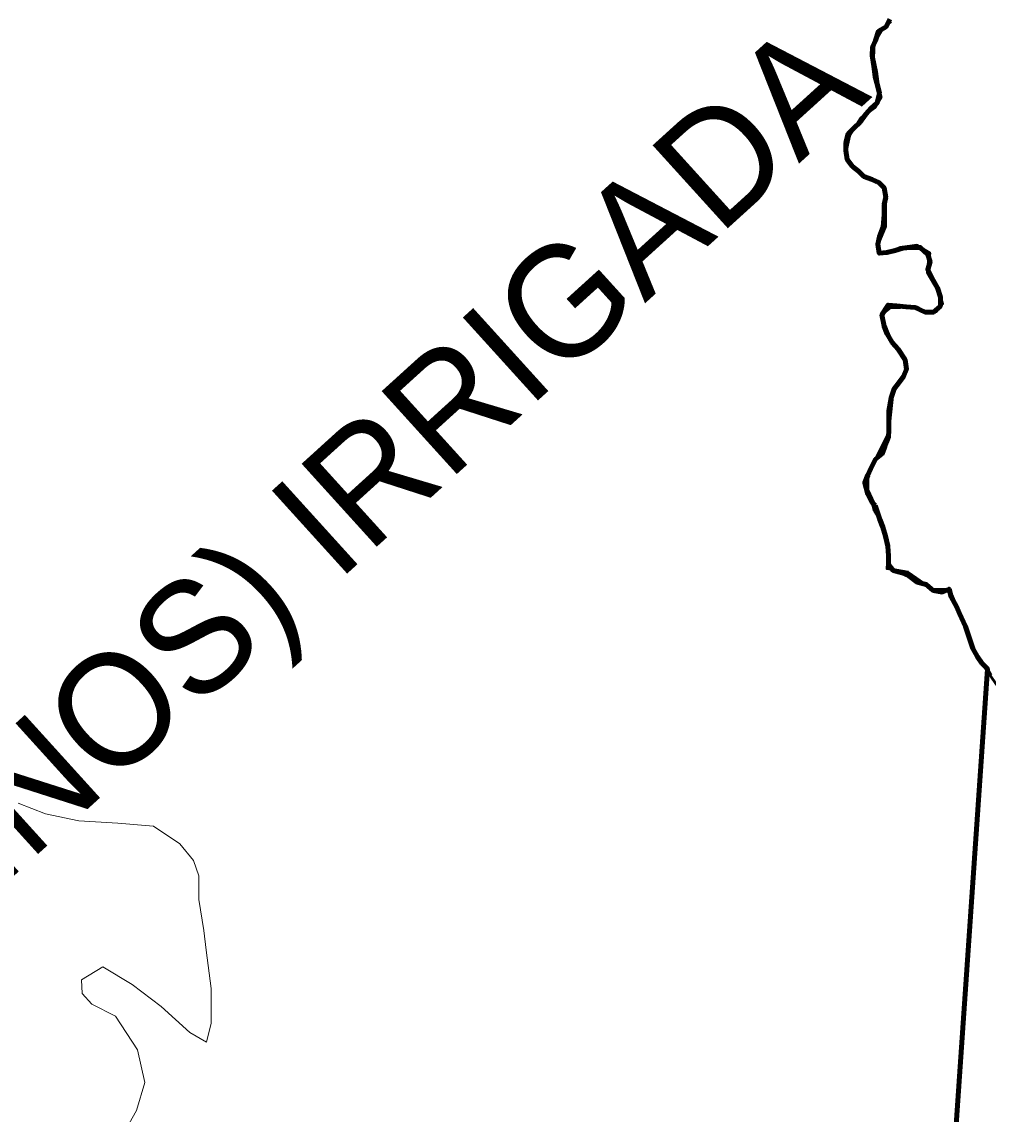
# Model space of a CAD drawing. Extents: x -1643653 to 4543381, y 1624270 to 13878484.
# Drawn here: x 756480 to 762958, y 8926669 to 8933987 of the extents above; entities that cross this region are included whole.
import ezdxf
from ezdxf.enums import TextEntityAlignment as Align

# ---------------------------------------------------------------- set-up
doc = ezdxf.new("R2010")
doc.units = 0
doc.header["$LTSCALE"] = 200
for name, color, linetype, lineweight in [('14', 7, 'Continuous', 13), ('24', 7, 'Continuous', 25), ('28', 7, 'Continuous', 53), ('60', 7, 'Continuous', 13), ('9', 7, 'Continuous', 90)]:
    doc.layers.add(name, color=color, linetype=linetype, lineweight=lineweight)
doc.layers.add('42', color=7, linetype='Continuous')

msp = doc.modelspace()

# ---------------------------------------------------------------- linework, layer by layer
at = {"layer": '14'}
for points in [[(757107.5, 8927324.8), (756949.9, 8927406.6), (756883.9, 8927478.1), (756879.2, 8927569.8), (757022.1, 8927656.1), (757220.4, 8927538.6), (757413.4, 8927390.5), (757606.4, 8927216.9), (757718.2, 8927150.5), (757749.2, 8927277.8), (757750.1, 8927512.1), (757715.4, 8927766.9), (757700.6, 8927899.4), (757665.7, 8928108.3), (757666.3, 8928266.2), (757631, 8928368.2), (757539.7, 8928480.4), (757361.8, 8928597.9), (757122.5, 8928618.7), (756862.7, 8928634.5), (756638.7, 8928680.7), (756455.6, 8928752.4)], [(757140.1, 8926499.5), (757247.8, 8926692.9), (757304.6, 8926881.3), (757254.4, 8927100.4), (757107.5, 8927324.8)]]:
    msp.add_lwpolyline(points, dxfattribs=at)
at = {"layer": '24', "lineweight": 53}
for points in [[(762299.5, 8934004.9), (762273.8, 8933954.1), (762222.7, 8933923.9), (762201.9, 8933862.9), (762181.3, 8933817.2), (762180.9, 8933761.2), (762190.6, 8933689.8), (762200.2, 8933618.4), (762215.1, 8933562.3), (762230, 8933506.2)], [(762230, 8933506.2), (762214.3, 8933445.1), (762173.4, 8933409.7), (762137.5, 8933369.2), (762096.4, 8933313.4), (762060.6, 8933278), (762019.6, 8933237.5), (762003.9, 8933176.5), (762003.6, 8933125.6), (762013.3, 8933064.4), (762048.6, 8933018.3), (762089.1, 8932987.5), (762124.5, 8932951.6), (762180.3, 8932930.9), (762225.9, 8932910.2), (762261.2, 8932874.3), (762271, 8932813.1), (762260.5, 8932762.3), (762260, 8932690.9), (762254.4, 8932614.6), (762228.5, 8932548.5), (762218, 8932497.7), (762227.7, 8932436.5), (762278.6, 8932441.2), (762334.7, 8932456.2), (762385.6, 8932471.1), (762436.5, 8932475.9), (762502.6, 8932475.5), (762553.2, 8932429.3), (762568.1, 8932378.2), (762552.5, 8932327.4), (762577.6, 8932276.3), (762617.8, 8932204.7), (762637.7, 8932143.5), (762637.3, 8932082.4), (762591.2, 8932041.9), (762535.3, 8932042.3), (762469.4, 8932073.3), (762408.4, 8932078.7), (762342.3, 8932084.3), (762286.4, 8932089.7), (762245.2, 8932023.8), (762260, 8931947.2), (762280, 8931896.2), (762315.2, 8931839.9), (762355.5, 8931793.8), (762400.8, 8931722.2), (762410.6, 8931661), (762389.9, 8931610.2), (762359.1, 8931569.7), (762328.3, 8931529.1), (762307.5, 8931468.1), (762291.7, 8931381.6), (762291.2, 8931310.3), (762290.8, 8931254.3), (762290.5, 8931203.3), (762264.6, 8931142.4), (762243.9, 8931091.6), (762203, 8931056.2), (762172, 8930995.3), (762151.4, 8930949.6), (762130.7, 8930898.8), (762150.5, 8930822.2), (762180.6, 8930766), (762195.5, 8930709.9)], [(762195.5, 8930709.9), (762230.7, 8930653.6), (762250.7, 8930602.5), (762270.6, 8930541.3), (762285.4, 8930475), (762290.1, 8930408.7), (762289.7, 8930352.7), (762319.9, 8930311.7), (762380.8, 8930296.1), (762426.5, 8930275.4), (762482.1, 8930234.3), (762543.1, 8930218.6), (762588.6, 8930177.6), (762649.5, 8930167), (762695.4, 8930187.1), (762710.3, 8930136), (762745.5, 8930069.6), (762765.5, 8930023.6), (762805.6, 8929936.8), (762835.5, 8929850), (762855.5, 8929788.7), (762885.6, 8929732.5), (762915.8, 8929691.6), (762951.2, 8929655.7), (762976.3, 8929609.7)]]:
    msp.add_lwpolyline(points, dxfattribs=at)
at = {"layer": '28'}
for points in [[(762305.2, 8933989.2), (762254.9, 8933943.9), (762194.5, 8933843.3), (762189.5, 8933747.7), (762209.6, 8933652.2), (762224.7, 8933536.4), (762239.8, 8933479.4), (762199.5, 8933414), (762104, 8933343.5), (762028.6, 8933222.8), (762003.4, 8933112.1), (762033.6, 8933031.7), (762124.1, 8932951.2), (762209.6, 8932910.9), (762264.9, 8932875.7), (762269.9, 8932790.2), (762269.9, 8932619.2), (762219.7, 8932500.1), (762234.8, 8932444.8), (762295.1, 8932444.8), (762370.6, 8932475), (762481.2, 8932490.1), (762566.7, 8932439.8), (762556.6, 8932359.3), (762551.6, 8932303.9), (762596.8, 8932228.5), (762632, 8932168.1), (762652.1, 8932097.7), (762611.9, 8932047.4), (762551.6, 8932037.3), (762476.1, 8932077.6), (762370.6, 8932072.6), (762305.2, 8932072.6), (762239.8, 8932022.2), (762269.3, 8931940.2)], [(762271.8, 8931934.9), (762315.2, 8931839.9), (762400.8, 8931722.2), (762410.6, 8931661), (762389.9, 8931610.2), (762317.9, 8931498.6), (762290.6, 8931228.8), (762151.4, 8930949.6), (762152, 8930850.7), (762220.8, 8930700.3), (762259.9, 8930595.7), (762290.1, 8930459.9), (762280.1, 8930324), (762420.1, 8930300.5), (762586, 8930184.8), (762695.4, 8930187.1), (762812.3, 8929918.2), (762862.6, 8929767.2), (763061.8, 8929476.7)], [(762269.3, 8931940.2), (762272.4, 8931935.8), (762271.8, 8931934.9)]]:
    msp.add_lwpolyline(points, dxfattribs=at)
at = {"layer": '60', "lineweight": 25}
msp.add_spline([(814781, 9009175.5), (814787.2, 9009173.4), (814796.9, 9009173.4), (814799.4, 9009172.4), (814805.1, 9009174.5), (814805.6, 9009176.5), (814811.7, 9009179.5), (814811.7, 9009179.5), (814801.5, 9009181), (814790.7, 9009181.5), (814784.1, 9009183.1), (814777.4, 9009185.1), (814778.4, 9009175.5)], degree=3, dxfattribs=at)
at = {"layer": '9'}
for points in [[(762299.5, 8934004.9), (762273.8, 8933954.1), (762222.7, 8933923.9), (762201.9, 8933862.9), (762181.3, 8933817.2), (762180.9, 8933761.2), (762190.6, 8933689.8), (762200.2, 8933618.4), (762215.1, 8933562.3), (762230, 8933506.2)], [(762230, 8933506.2), (762215.1, 8933562.3), (762200.2, 8933618.4), (762190.6, 8933689.8), (762180.9, 8933761.2), (762181.3, 8933817.2), (762201.9, 8933862.9), (762222.7, 8933923.9), (762273.8, 8933954.1), (762299.5, 8934004.9)], [(762230, 8933506.2), (762214.3, 8933445.1), (762173.4, 8933409.7), (762137.5, 8933369.2), (762096.4, 8933313.4), (762060.6, 8933278), (762019.6, 8933237.5), (762003.9, 8933176.5), (762003.6, 8933125.6), (762013.3, 8933064.4), (762048.6, 8933018.3), (762089.1, 8932987.5), (762124.5, 8932951.6), (762180.3, 8932930.9), (762225.9, 8932910.2), (762261.2, 8932874.3), (762271, 8932813.1), (762260.5, 8932762.3), (762260, 8932690.9), (762254.4, 8932614.6), (762228.5, 8932548.5), (762218, 8932497.7), (762227.7, 8932436.5), (762278.6, 8932441.2), (762334.7, 8932456.2), (762385.6, 8932471.1), (762436.5, 8932475.9), (762502.6, 8932475.5), (762553.2, 8932429.3), (762568.1, 8932378.2), (762552.5, 8932327.4), (762577.6, 8932276.3), (762617.8, 8932204.7), (762637.7, 8932143.5), (762637.3, 8932082.4), (762591.2, 8932041.9), (762535.3, 8932042.3), (762469.4, 8932073.3), (762408.4, 8932078.7), (762342.3, 8932084.3), (762286.4, 8932089.7), (762245.2, 8932023.8), (762260, 8931947.2), (762280, 8931896.2), (762315.2, 8931839.9), (762355.5, 8931793.8), (762400.8, 8931722.2), (762410.6, 8931661), (762389.9, 8931610.2), (762359.1, 8931569.7), (762328.3, 8931529.1), (762307.5, 8931468.1), (762291.7, 8931381.6), (762291.2, 8931310.3), (762290.8, 8931254.3), (762290.5, 8931203.3), (762264.6, 8931142.4), (762243.9, 8931091.6), (762203, 8931056.2), (762172, 8930995.3), (762151.4, 8930949.6), (762130.7, 8930898.8), (762150.5, 8930822.2), (762180.6, 8930766), (762199.6, 8930746.6)], [(762199.6, 8930746.6), (762180.6, 8930766), (762150.5, 8930822.2), (762130.7, 8930898.8), (762151.4, 8930949.6), (762172, 8930995.3), (762203, 8931056.2), (762243.9, 8931091.6), (762264.6, 8931142.4), (762290.5, 8931203.3), (762290.8, 8931254.3), (762291.2, 8931310.3), (762291.7, 8931381.6), (762307.5, 8931468.1), (762328.3, 8931529.1), (762359.1, 8931569.7), (762389.9, 8931610.2), (762410.6, 8931661), (762400.8, 8931722.2), (762355.5, 8931793.8), (762315.2, 8931839.9), (762280, 8931896.2), (762260, 8931947.2), (762245.2, 8932023.8), (762286.4, 8932089.7), (762342.3, 8932084.3), (762408.4, 8932078.7), (762469.4, 8932073.3), (762535.3, 8932042.3), (762591.2, 8932041.9), (762637.3, 8932082.4), (762637.7, 8932143.5), (762617.8, 8932204.7), (762577.6, 8932276.3), (762552.5, 8932327.4), (762568.1, 8932378.2), (762553.2, 8932429.3), (762502.6, 8932475.5), (762436.5, 8932475.9), (762385.6, 8932471.1), (762334.7, 8932456.2), (762278.6, 8932441.2), (762227.7, 8932436.5), (762218, 8932497.7), (762228.5, 8932548.5), (762254.4, 8932614.6), (762260, 8932690.9), (762260.5, 8932762.3), (762271, 8932813.1), (762261.2, 8932874.3), (762225.9, 8932910.2), (762180.3, 8932930.9), (762124.5, 8932951.6), (762089.1, 8932987.5), (762048.6, 8933018.3), (762013.3, 8933064.4), (762003.6, 8933125.6), (762003.9, 8933176.5), (762019.6, 8933237.5), (762060.6, 8933278), (762096.4, 8933313.4), (762137.5, 8933369.2), (762173.4, 8933409.7), (762214.3, 8933445.1), (762230, 8933506.2)], [(762199.6, 8930746.6), (762230.7, 8930653.6), (762250.7, 8930602.5), (762270.6, 8930541.3), (762285.4, 8930475), (762290.1, 8930408.7), (762289.7, 8930352.7), (762319.9, 8930311.7), (762380.8, 8930296.1), (762426.5, 8930275.4), (762482.1, 8930234.3), (762543.1, 8930218.6), (762588.6, 8930177.6), (762649.5, 8930167), (762695.4, 8930187.1), (762710.3, 8930136), (762745.5, 8930069.6), (762765.5, 8930023.6), (762805.6, 8929936.8), (762835.5, 8929850), (762855.5, 8929788.7), (762885.6, 8929732.5), (762915.8, 8929691.6), (762951.2, 8929655.7), (762956.2, 8929646.6)], [(762956.2, 8929646.6), (762951.2, 8929655.7), (762915.8, 8929691.6), (762885.6, 8929732.5), (762855.5, 8929788.7), (762835.5, 8929850), (762805.6, 8929936.8), (762765.5, 8930023.6), (762745.5, 8930069.6), (762710.3, 8930136), (762695.4, 8930187.1), (762649.5, 8930167), (762588.6, 8930177.6), (762543.1, 8930218.6), (762482.1, 8930234.3), (762426.5, 8930275.4), (762380.8, 8930296.1), (762319.9, 8930311.7), (762289.7, 8930352.7), (762290.1, 8930408.7), (762285.4, 8930475), (762270.6, 8930541.3), (762250.7, 8930602.5), (762230.7, 8930653.6), (762199.6, 8930746.6)], [(763473, 8914499.7), (765229.8, 8918639.8), (764179.5, 8921366.3), (762373.1, 8922621), (762522.6, 8923380.9), (762953.7, 8929651.1), (762956.2, 8929646.6)]]:
    msp.add_lwpolyline(points, dxfattribs=at)

# ---------------------------------------------------------------- texts
at = {"layer": '42'}
msp.add_text('FRUTICULTURA E FORRAGEIRA (BOVINOS) IRRIGADA', height=750, rotation=42.199, dxfattribs=at).set_placement((752482.7, 8924689.1), align=Align.CENTER)

doc.saveas('drawing.dxf')
